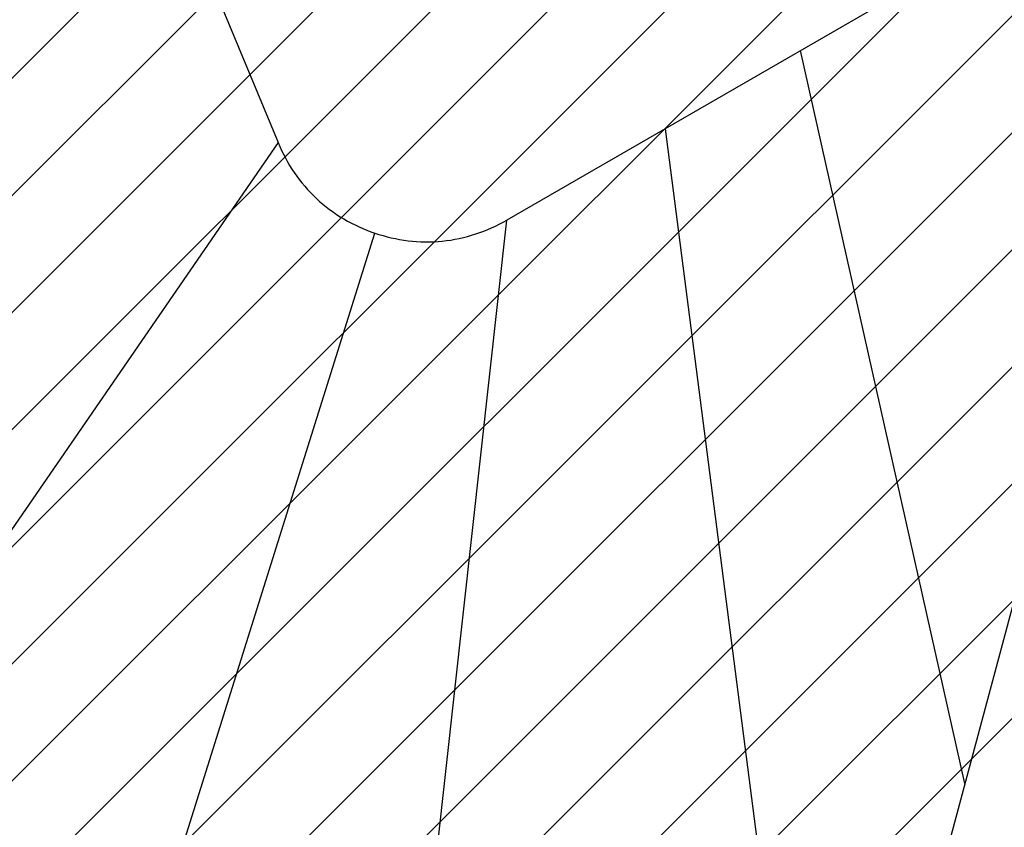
# Model space of a CAD drawing. Header units: millimetres. Extents: x -491 to 2059, y -393 to 795.
# Tile 257 of 323: x 931 to 969, y 449 to 481. Entities that reach past the tile are written whole.
import ezdxf

# ---------------------------------------------------------------- set-up
doc = ezdxf.new("R2010")
doc.units = ezdxf.units.MM
doc.header["$LTSCALE"] = 462.55
doc.linetypes.add('PHANTOM', pattern=[0.8, 0.45, -0.05, 0.1, -0.05, 0.1, -0.05])
doc.layers.get('0').update_dxf_attribs({"linetype": 'CONTINUOUS'})
for name, color, linetype in [('_0219_COVER_TOP_PBL222', 7, 'CONTINUOUS'), ('DEFAULT_3', 7, 'PHANTOM'), ('위_8_VBL211', 7, 'CONTINUOUS')]:
    doc.layers.add(name, color=color, linetype=linetype)

# ---------------------------------------------------------------- blocks, each defined once
blk = doc.blocks.new('_0219_COVER_TOP_PBL222', base_point=(3331.953, 4611.092))
at = {"layer": '_0219_COVER_TOP_PBL222', "color": 7}
for p, q in [((3329.495, 4580.714), (3234.815, 4526.051)), ((3202.252, 4558.759), (3212.735, 4533.532)), ((3297.803, 4541.656), (3265.004, 4419.249))]:
    blk.add_line(p, q, dxfattribs=at)
at = {"layer": '_0219_COVER_TOP_PBL222', "color": 2}
for p, q in [((3279.038, 4471.625), (3263.189, 4542.432)), ((3250.098, 4534.874), (3265.004, 4419.249)), ((3212.735, 4533.532), (3164.049, 4462.796)), ((3221.026, 4401.033), (3234.815, 4526.051)), ((3189.048, 4419.496), (3222.081, 4524.793))]:
    blk.add_line(p, q, dxfattribs=at)
at = {"layer": '_0219_COVER_TOP_PBL222', "color": 7}
for points, knots in [([(3212.735, 4533.532), (3213.573, 4531.515), (3216.091, 4527.754), (3220.013, 4525.494), (3222.081, 4524.793)], [0, 0, 0, 0, 0.5, 1, 1, 1, 1]), ([(3222.081, 4524.793), (3224.15, 4524.092), (3228.638, 4523.504), (3232.924, 4524.959), (3234.815, 4526.051)], [0, 0, 0, 0, 0.500085, 1, 1, 1, 1])]:
    blk.add_open_spline(points, degree=3, knots=knots, dxfattribs=at)
blk = doc.blocks.new('위_8_VBL211', base_point=(1489.089, 2262.131))
at = {"layer": '_0219_COVER_TOP_PBL222'}
blk.add_blockref('_0219_COVER_TOP_PBL222', (1523.994, 2248.311), dxfattribs=at)
blk = doc.blocks.new('EEEEE')
h = blk.add_hatch()
h.set_pattern_fill('XSEC0003', color=134, scale=8, angle=45, style=0, pattern_type=0)
h.set_pattern_definition([(45, (0, 0), (-5.656854, 5.656854), [])])
edge = h.paths.add_edge_path()
edge.add_arc((1489.089, 2262.131), 300, 0, 360)
at = {"layer": 'DEFAULT_3', "color": 2}
blk.add_circle((1489.089, 2262.131), 300, dxfattribs=at)
at = {"layer": '위_8_VBL211'}
blk.add_blockref('위_8_VBL211', (1489.089, 2262.131), dxfattribs=at)

msp = doc.modelspace()

# ---------------------------------------------------------------- block references
at = {"xscale": 0.4, "yscale": 0.4, "zscale": 0.4}
msp.add_blockref('EEEEE', (379.168, -392.534), dxfattribs=at)

doc.saveas('drawing.dxf')
